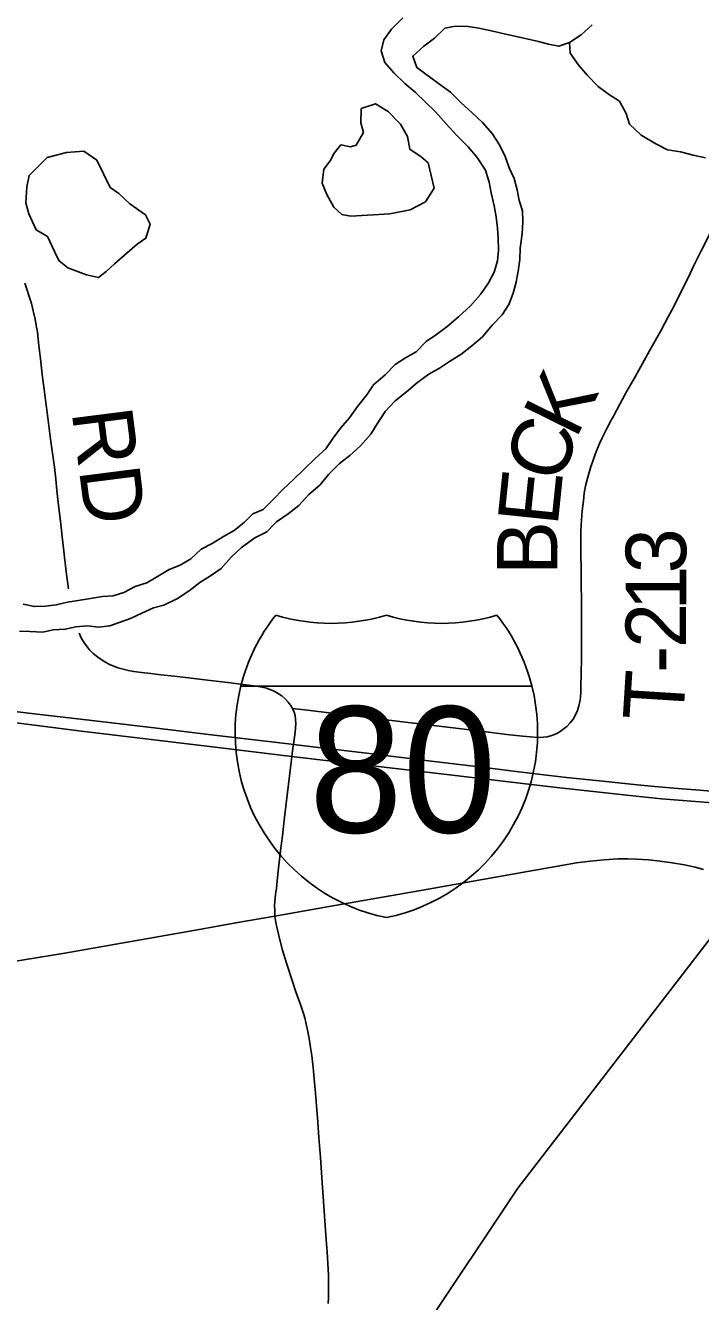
# Model space of a CAD drawing. Extents: x 0 to 34, y 0 to 22.
# Drawn here: x 24.711 to 25.345, y 18.181 to 19.379 of the extents above; entities that cross this region are included whole.
import ezdxf

# ---------------------------------------------------------------- set-up
doc = ezdxf.new("R2010")
doc.units = 0
for name, color, linetype in [('GM_X_County_Road', 7, 'Continuous'), ('GM_X_Interstate_Location', 7, 'Continuous'), ('GM_X_Interstate_Route', 7, 'Continuous'), ('GM_X_Interstate_Shield', 7, 'Continuous'), ('GM_X_Major_River', 7, 'Continuous'), ('GM_X_Minor_Lake', 7, 'Continuous'), ('GM_X_Minor_River', 7, 'Continuous'), ('GM_X_State_Route', 7, 'Continuous'), ('GM_X_Township_Road', 7, 'Continuous'), ('GM_X_Township_Road_Text', 7, 'Continuous')]:
    doc.layers.add(name, color=color, linetype=linetype)

msp = doc.modelspace()

# ---------------------------------------------------------------- linework, layer by layer
at = {"layer": 'GM_X_County_Road'}
msp.add_lwpolyline([(24.9954, 18.179), (24.9956, 18.1843), (24.9958, 18.1912), (24.9957, 18.1984), (24.9955, 18.2056), (24.995, 18.2166), (24.9944, 18.2273), (24.9935, 18.2388), (24.9919, 18.2612), (24.991, 18.2747), (24.9898, 18.2924), (24.9887, 18.3066), (24.9881, 18.3159), (24.9867, 18.3349), (24.9856, 18.3491), (24.9846, 18.3609), (24.9833, 18.3765), (24.9822, 18.39), (24.9811, 18.4005), (24.9799, 18.4118), (24.9788, 18.4194), (24.9777, 18.4257), (24.9761, 18.4344), (24.9744, 18.4426), (24.9734, 18.447), (24.9721, 18.4513), (24.9696, 18.4586), (24.9651, 18.4715), (24.9617, 18.4814), (24.9561, 18.4984), (24.9524, 18.5107), (24.9497, 18.5216), (24.9468, 18.5339), (24.9459, 18.5384), (24.9452, 18.5426)], dxfattribs=at)
at = {"layer": 'GM_X_Interstate_Route'}
for points in [[(24.701, 18.7348), (24.7192, 18.7327), (24.7761, 18.7259), (24.8345, 18.7192), (24.8828, 18.7132), (24.958, 18.7043), (24.9627, 18.7038), (24.9863, 18.7011), (25.0318, 18.6956), (25.0896, 18.6885), (25.1449, 18.6818), (25.1645, 18.6794), (25.1871, 18.6767), (25.2192, 18.6729), (25.2533, 18.6693), (25.2856, 18.6659), (25.3023, 18.6643), (25.3239, 18.6624), (25.3443, 18.6608), (25.3656, 18.6591)], [(24.7022, 18.724), (24.7636, 18.7162), (24.8891, 18.7012), (24.9613, 18.6926), (24.985, 18.6897), (25.0399, 18.6834), (25.0908, 18.6776), (25.2073, 18.6636), (25.2788, 18.656), (25.3083, 18.6528), (25.3564, 18.649)]]:
    msp.add_lwpolyline(points, dxfattribs=at)
at = {"layer": 'GM_X_Interstate_Shield'}
for p, q in [((24.9134, 18.7587), (25.1866, 18.7587)), ((25.1866, 18.7587), (24.9134, 18.7587)), ((25.1866, 18.7587), (24.9134, 18.7587))]:
    msp.add_line(p, q, dxfattribs=at)
for centre, start, end in [((25.0855, 18.7152), 141.669, 165.8066), ((24.9981, 18.9951), 253.0091, 286.9909), ((25.1019, 18.9951), 253.0091, 286.9909), ((25.0145, 18.7152), 14.1934, 38.331), ((25.0855, 18.7152), 165.8066, 258.463), ((25.0145, 18.7152), 281.537, 14.1934)]:
    msp.add_arc(centre, 0.1776, start, end, dxfattribs=at)
at = {"layer": 'GM_X_Major_River'}
for points in [[(25.0655, 19.386), (25.0549, 19.3753), (25.0477, 19.3654), (25.0451, 19.3551), (25.0486, 19.3441), (25.057, 19.3343), (25.0673, 19.3245), (25.0772, 19.3162), (25.0867, 19.3068), (25.0962, 19.2977), (25.1061, 19.2864), (25.116, 19.2758), (25.1267, 19.2648), (25.1354, 19.255), (25.1431, 19.2429), (25.1465, 19.2319), (25.1485, 19.2217), (25.1512, 19.2096), (25.1531, 19.1993)], [(25.1738, 19.1482), (25.1753, 19.1592), (25.1756, 19.1698), (25.1775, 19.1831), (25.1782, 19.1945), (25.1778, 19.2048), (25.1747, 19.2146), (25.1727, 19.2245), (25.17, 19.2351), (25.1654, 19.2453), (25.1616, 19.2559), (25.1562, 19.2669), (25.1494, 19.2775), (25.1402, 19.2877), (25.1303, 19.2971), (25.1204, 19.3062), (25.1101, 19.3164), (25.0991, 19.3243), (25.0786, 19.3394), (25.0747, 19.35), (25.0853, 19.3595), (25.0951, 19.3671), (25.1049, 19.3763), (25.1148, 19.3782), (25.1269, 19.3779), (25.1368, 19.3765), (25.15, 19.3735), (25.1607, 19.3709), (25.1819, 19.3664), (25.1929, 19.3638), (25.2024, 19.3612), (25.2119, 19.3594), (25.2221, 19.3628), (25.2331, 19.3701), (25.2433, 19.3796)], [(25.1531, 19.1993), (25.1543, 19.1887), (25.1551, 19.1792), (25.1552, 19.1678), (25.1545, 19.158), (25.1511, 19.1473), (25.1458, 19.1374), (25.1383, 19.1264), (25.1289, 19.1157), (25.1176, 19.1054), (25.107, 19.0963), (25.0972, 19.0886), (25.0874, 19.0821), (25.0779, 19.0726), (25.0681, 19.0668), (25.0583, 19.0607), (25.0488, 19.0508), (25.0379, 19.0416), (25.0315, 19.0321), (25.0228, 19.0211), (25.0153, 19.0104), (25.007, 19.0009), (24.9998, 18.991), (24.9931, 18.9815), (24.9832, 18.9723), (24.9727, 18.9624), (24.9629, 18.9525), (24.9527, 18.9433), (24.9436, 18.9338), (24.9342, 18.9243), (24.9245, 18.9205), (24.9169, 18.9125)], [(24.9445, 18.9106), (24.9468, 18.9129), (24.9577, 18.9202), (24.9679, 18.9282), (24.9773, 18.9385), (24.9879, 18.9477), (24.9958, 18.9572), (25.006, 18.9675), (25.0158, 18.9751), (25.0256, 18.9843), (25.0354, 18.9953), (25.0415, 19.0049), (25.049, 19.0163), (25.0584, 19.0266), (25.069, 19.035), (25.0796, 19.0441), (25.0898, 19.0514), (25.1, 19.0571), (25.1102, 19.064), (25.12, 19.0701), (25.1302, 19.0782), (25.1404, 19.0866), (25.1494, 19.0976), (25.1589, 19.1071), (25.1649, 19.117), (25.169, 19.1277), (25.172, 19.1379), (25.1738, 19.1482)], [(24.7054, 18.8102), (24.7152, 18.8099), (24.7274, 18.8093), (24.7372, 18.8113), (24.7482, 18.8122), (24.7584, 18.8142), (24.769, 18.8151), (24.78, 18.8141), (24.7902, 18.8153), (24.8, 18.8185), (24.8098, 18.822), (24.8203, 18.8271), (24.8313, 18.8321), (24.8411, 18.8345), (24.8539, 18.8408), (24.8648, 18.8481), (24.8749, 18.8558), (24.8847, 18.862), (24.8949, 18.869), (24.9042, 18.8797), (24.914, 18.8886), (24.9264, 18.8978), (24.9377, 18.9036), (24.9445, 18.9106)], [(24.9169, 18.9125), (24.9071, 18.9048), (24.8969, 18.8991), (24.8864, 18.8925), (24.8762, 18.8872), (24.8664, 18.878), (24.8562, 18.8722), (24.8461, 18.868), (24.8351, 18.8614), (24.8249, 18.8557), (24.814, 18.8522), (24.8034, 18.8464), (24.7933, 18.8433), (24.7834, 18.8428), (24.7702, 18.8404), (24.7604, 18.8389), (24.7505, 18.8373), (24.7399, 18.8349), (24.7297, 18.8337), (24.7195, 18.8332), (24.7089, 18.8354)]]:
    msp.add_lwpolyline(points, dxfattribs=at)
at = {"layer": 'GM_X_Minor_Lake'}
for p, q in [((25.0167, 19.1998), (25.0534, 19.2019)), ((24.7948, 19.155), (24.8159, 19.1737))]:
    msp.add_line(p, q, dxfattribs=at)
for points in [[(25.0534, 19.2019), (25.0724, 19.2057), (25.0867, 19.2134), (25.095, 19.226), (25.0892, 19.2499), (25.0827, 19.2555), (25.0721, 19.2627), (25.0698, 19.2748), (25.0633, 19.2862), (25.0518, 19.2982), (25.0397, 19.3054), (25.0264, 19.3008), (25.0261, 19.2875), (25.0284, 19.2784), (25.0217, 19.2666), (25.0164, 19.265), (25.0073, 19.2669), (25.0009, 19.2589), (24.9971, 19.2517), (24.9914, 19.2441), (24.9896, 19.2308), (24.9942, 19.2202), (25.0007, 19.2084), (25.0083, 19.2013), (25.0167, 19.1998)], [(24.8159, 19.1737), (24.8242, 19.1791), (24.8283, 19.1924), (24.8237, 19.2011), (24.8089, 19.2113), (24.7986, 19.2211), (24.7906, 19.2267), (24.778, 19.2525), (24.7658, 19.2608), (24.7495, 19.2595), (24.7314, 19.2549), (24.7144, 19.2381), (24.7122, 19.2275), (24.7115, 19.2123), (24.7142, 19.2021), (24.7211, 19.1869), (24.7317, 19.1809), (24.7386, 19.1661), (24.7424, 19.1582), (24.7508, 19.1514), (24.7683, 19.1447), (24.7797, 19.1424), (24.7868, 19.1478), (24.7948, 19.155)]]:
    msp.add_lwpolyline(points, dxfattribs=at)
at = {"layer": 'GM_X_Minor_River'}
for p, q in [((25.3817, 18.5576), (25.1734, 18.2871)), ((25.1734, 18.2871), (24.984, 18.0034))]:
    msp.add_line(p, q, dxfattribs=at)
msp.add_lwpolyline([(25.2221, 19.3628), (25.2225, 19.353), (25.2302, 19.3424), (25.2386, 19.3322), (25.2488, 19.3216), (25.2587, 19.3145), (25.269, 19.3077), (25.2751, 19.2963), (25.2782, 19.2861), (25.2892, 19.2759), (25.3037, 19.2676), (25.3139, 19.262), (25.3261, 19.2601), (25.3382, 19.2572), (25.3496, 19.2546)], dxfattribs=at)
at = {"layer": 'GM_X_State_Route'}
for points in [[(24.8653, 18.5286), (24.8761, 18.5305), (24.9085, 18.5364), (24.9452, 18.5426), (25.0016, 18.5527), (25.0805, 18.5665), (25.1826, 18.5846), (25.2144, 18.5903), (25.2285, 18.5926), (25.2415, 18.5942), (25.2545, 18.5955), (25.2675, 18.5963), (25.2769, 18.5964), (25.285, 18.5962), (25.2962, 18.5955), (25.3073, 18.5943), (25.3185, 18.5928), (25.3301, 18.5907), (25.3399, 18.5885), (25.3477, 18.5863)], [(24.3985, 18.5013), (24.4328, 18.4984), (24.482, 18.4948), (24.4981, 18.4938), (24.5216, 18.4924), (24.5365, 18.4916), (24.5445, 18.4911), (24.5551, 18.4907), (24.5644, 18.4904), (24.5861, 18.49), (24.5991, 18.4901), (24.6072, 18.4904), (24.6214, 18.4914), (24.648, 18.4937), (24.6702, 18.4959), (24.6905, 18.4985), (24.7095, 18.5015), (24.7481, 18.508), (24.7959, 18.5163), (24.8653, 18.5286)]]:
    msp.add_lwpolyline(points, dxfattribs=at)
at = {"layer": 'GM_X_Township_Road'}
for points in [[(25.2609, 19.0078), (25.2632, 19.0121), (25.2693, 19.0234), (25.276, 19.0355), (25.2836, 19.0491), (25.287, 19.0553), (25.2921, 19.0644), (25.2988, 19.0763), (25.3077, 19.0923), (25.3147, 19.1053), (25.3196, 19.1145), (25.3247, 19.1246), (25.3333, 19.142), (25.3389, 19.1534), (25.3454, 19.1667), (25.3541, 19.184), (25.3614, 19.1984), (25.3703, 19.2154), (25.3707, 19.2163)], [(24.7515, 18.8499), (24.7508, 18.8547), (24.75, 18.8611), (24.7491, 18.8686), (24.7471, 18.8852), (24.7455, 18.8987), (24.7438, 18.9135), (24.7422, 18.9283), (24.7406, 18.9423), (24.7395, 18.9528), (24.7382, 18.9642), (24.7347, 18.9905), (24.7321, 19.0106), (24.7286, 19.0372), (24.7268, 19.0512), (24.7251, 19.0658), (24.7237, 19.0784), (24.7231, 19.0844), (24.7222, 19.0911), (24.7212, 19.0972), (24.72, 19.103), (24.7183, 19.1109), (24.7167, 19.1179), (24.7146, 19.1245), (24.7122, 19.1314), (24.7104, 19.1368)], [(24.9617, 18.7377), (24.9646, 18.7373), (24.976, 18.7359), (24.9987, 18.7331), (25.0126, 18.7315), (25.0423, 18.7278), (25.0652, 18.7251), (25.0785, 18.7235), (25.1075, 18.72), (25.1461, 18.7154), (25.1632, 18.7133), (25.1777, 18.7116), (25.1853, 18.7109), (25.1918, 18.7105), (25.1977, 18.7107), (25.2009, 18.7111), (25.2045, 18.7119), (25.2079, 18.7131), (25.2114, 18.7148), (25.2146, 18.7168), (25.2194, 18.7206), (25.2225, 18.7241), (25.2254, 18.7277), (25.2276, 18.7316), (25.2296, 18.7356), (25.2309, 18.7401), (25.2318, 18.7443), (25.2322, 18.748), (25.2326, 18.7529), (25.2328, 18.7586), (25.2329, 18.7697), (25.2332, 18.7854), (25.2332, 18.7998), (25.2332, 18.8099), (25.2332, 18.8343), (25.233, 18.8586), (25.2326, 18.8928), (25.2328, 18.9032), (25.2331, 18.9101), (25.234, 18.9232), (25.235, 18.9326), (25.2359, 18.9397), (25.2371, 18.9465), (25.2391, 18.9548), (25.2418, 18.9637), (25.2449, 18.9725), (25.2475, 18.9794), (25.2506, 18.987), (25.253, 18.9923), (25.2567, 19), (25.2609, 19.0078)], [(24.9617, 18.7377), (24.96, 18.7407), (24.9578, 18.7436), (24.9552, 18.7463), (24.9518, 18.7494), (24.9478, 18.752), (24.9445, 18.7538), (24.9414, 18.7552), (24.9374, 18.7567), (24.9333, 18.7577), (24.9281, 18.7585), (24.9155, 18.7602), (24.9012, 18.762), (24.8821, 18.7642), (24.864, 18.7663), (24.8507, 18.7679), (24.8383, 18.7693), (24.8287, 18.7703), (24.8201, 18.7714), (24.8127, 18.7723), (24.8078, 18.7732), (24.8029, 18.7744), (24.7977, 18.7759), (24.7939, 18.7773), (24.7899, 18.7789), (24.784, 18.7822), (24.779, 18.7857), (24.7747, 18.7893), (24.7713, 18.7927), (24.7683, 18.7964), (24.7663, 18.7993), (24.7635, 18.8039), (24.7614, 18.8082)], [(24.9452, 18.5426), (24.9451, 18.5486), (24.945, 18.5526), (24.9452, 18.5562), (24.946, 18.5628), (24.9467, 18.5688), (24.9482, 18.5819), (24.9507, 18.6042), (24.9523, 18.618), (24.9537, 18.63), (24.9556, 18.6459), (24.9581, 18.6664), (24.9606, 18.6871), (24.9613, 18.6926), (24.9626, 18.7028), (24.9627, 18.7038), (24.9642, 18.7155), (24.9649, 18.7234), (24.9648, 18.7273), (24.9643, 18.7309), (24.9634, 18.7341), (24.9617, 18.7377)]]:
    msp.add_lwpolyline(points, dxfattribs=at)

# ---------------------------------------------------------------- texts
at = {"layer": 'GM_X_Interstate_Location'}
for s in ['-', '.', ',']:
    msp.add_text(s, height=0.000189, dxfattribs=at).set_placement((25.05, 18.6832))
msp.add_text('80', height=0.000189, rotation=0, dxfattribs=at).set_placement((25.0113, 18.644))
at = {"layer": 'GM_X_Interstate_Shield'}
msp.add_text('80', height=0.11837, dxfattribs=at).set_placement((24.9773, 18.6211))
at = {"layer": 'GM_X_Township_Road_Text'}
for s, height, rotation, p in [('K', 0.0568, 63.7005, (25.2278, 18.9896)), ('RD', 0.05682, 277.2438, (24.7543, 19.0164)), ('C', 0.0568, 72.3216, (25.2145, 18.9472)), ('E', 0.0568, 84.0839, (25.2108, 18.908)), ('B', 0.0568, 89.7151, (25.2106, 18.8628)), ('3', 0.0568, 89.9991, (25.3316, 18.8645)), ('1', 0.0568, 89.9811, (25.3316, 18.8295)), ('2', 0.0568, 89.9323, (25.3315, 18.7944)), ('-', 0.0568, 89.9682, (25.3315, 18.7711)), ('T', 0.0568, 86.4277, (25.3287, 18.7248))]:
    msp.add_text(s, height=height, rotation=rotation, dxfattribs=at).set_placement(p)

doc.saveas('drawing.dxf')
